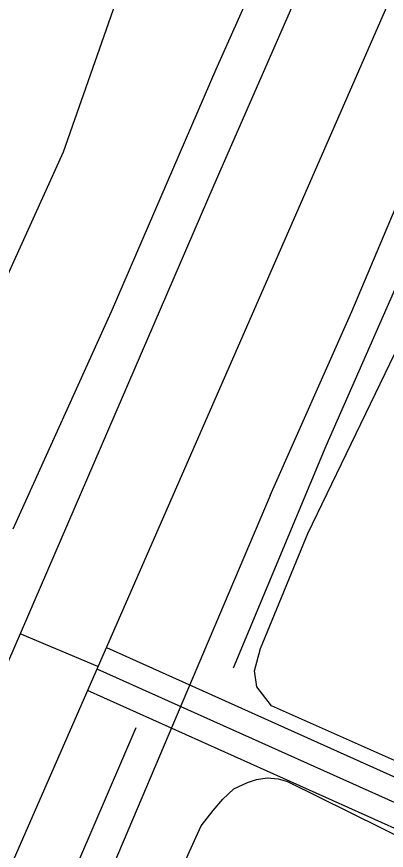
# Model space of a CAD drawing. Extents: x 3683613 to 3738215, y 469626 to 495384.
# Drawn here: x 3698974 to 3699210, y 476797 to 477329 of the extents above; entities that cross this region are included whole.
import ezdxf

# ---------------------------------------------------------------- set-up
doc = ezdxf.new("R2010")
doc.units = 0
for name, color, linetype in [('V-RAIL-TRAK', 7, 'Continuous'), ('V-ROAD-CNTR', 7, 'Continuous'), ('V-SITE-OTLN', 7, 'Continuous'), ('V-SITE-VEGE', 7, 'Continuous'), ('V-TOPO-SHOR', 7, 'Continuous')]:
    doc.layers.add(name, color=color, linetype=linetype)

msp = doc.modelspace()

# ---------------------------------------------------------------- linework, layer by layer
at = {"layer": 'V-RAIL-TRAK'}
msp.add_line((3699135.74, 477023.27), (3699187.9, 477140.68), dxfattribs=at)
for points in [[(3699187.9, 477140.68), (3699216.21, 477207.68), (3699265.14, 477319.27), (3699323.42, 477452.18), (3699375.55, 477572.07), (3699434.88, 477709.68), (3699505.21, 477868.63), (3699567.24, 478010.4), (3699568.99, 478014.39), (3699629.5, 478155.48), (3699695.81, 478306.67), (3699774.13, 478486.65), (3699836.15, 478629.24), (3699884.26, 478739.72), (3699940.41, 478867.93), (3699985.55, 478973.8)], [(3699135.74, 477023.27), (3699079.88, 476891.92), (3699035.76, 476788.16), (3698925.48, 476535.55), (3698842.82, 476345.06), (3698828.19, 476311.65), (3698767.63, 476173.4), (3698670.9, 475951.72), (3698587.46, 475760.47), (3698498.18, 475555.8), (3698418.17, 475370.72), (3698327.84, 475165.3), (3698326.47, 475162.15)]]:
    msp.add_lwpolyline(points, dxfattribs=at)
at = {"layer": 'V-ROAD-CNTR'}
for points in [[(3698262.24, 475169.78), (3698773.19, 476337.72), (3699333.02, 477615.78), (3699803.99, 478707.89), (3700316.43, 479884.82), (3700434.03, 480167.44)], [(3700342.49, 480071.18), (3699729.46, 478658.07), (3699099.58, 477221.14), (3698725.47, 476355.67), (3698323.78, 475445.2), (3698202.8, 475164.1)], [(3699025.63, 476914.04), (3698975.85, 476934.9)], [(3699031.1, 476926.2), (3699226.93, 476838.39)], [(3699024.96, 476912.52), (3699233.78, 476818.88), (3699945.05, 476481.55)], [(3699018.83, 476898.83), (3699227.49, 476805.26), (3699926.25, 476473.87)]]:
    msp.add_lwpolyline(points, dxfattribs=at)
at = {"layer": 'V-SITE-OTLN'}
msp.add_lwpolyline([(3699804.96, 477024.3), (3699944.73, 476962.73), (3700142.2, 476867.96), (3700109.74, 476806.33), (3700009, 476635.99), (3699939.15, 476528.87), (3699934.41, 476525.39), (3699924.96, 476523.14), (3699913.99, 476524.44), (3699842.94, 476556.22), (3699708.25, 476615.77), (3699537.34, 476700.05), (3699303.2, 476814.85), (3699136.5, 476888.88), (3699127.22, 476901.14), (3699125.76, 476911.36), (3699129.45, 476925.44), (3699159.69, 476998.86), (3699280.07, 477247.69), (3699281.43, 477250.49), (3699304.85, 477264.69)], close=True, dxfattribs=at)
at = {"layer": 'V-SITE-VEGE'}
for points in [[(3699060.31, 477408.69), (3699056.67, 477396.14), (3699049.61, 477374.29), (3699003.48, 477242.38), (3698945.33, 477114.38)], [(3698971.2, 476557.31), (3698999.83, 476617.87), (3699033.71, 476681.26), (3699084.1, 476795.93), (3699091.6, 476812.31), (3699099.29, 476822.15), (3699105.38, 476829.4), (3699112.5, 476835.86), (3699121.17, 476839.94), (3699126.94, 476841.97), (3699133.75, 476842.94), (3699140.79, 476842.34), (3699146.79, 476840.7), (3699266.85, 476781.37), (3699333.65, 476749.54), (3699343.25, 476742.9), (3699348.64, 476734.48), (3699348.26, 476723.77), (3699340.74, 476705.04), (3699268.21, 476526.07), (3699192.46, 476362.81), (3699129.08, 476231.03)]]:
    msp.add_lwpolyline(points, dxfattribs=at)
at = {"layer": 'V-TOPO-SHOR'}
for points in [[(3698971.52, 477001.98), (3699034.22, 477140.59), (3699101.1, 477295.17), (3699168.83, 477447.02)], [(3699112.28, 476913.1), (3699171.47, 477054.9), (3699233.95, 477196.48), (3699263.94, 477258.17)], [(3699049.82, 476874.89), (3699004.6, 476770.1), (3698996.08, 476775.26)]]:
    msp.add_lwpolyline(points, dxfattribs=at)

doc.saveas('drawing.dxf')
